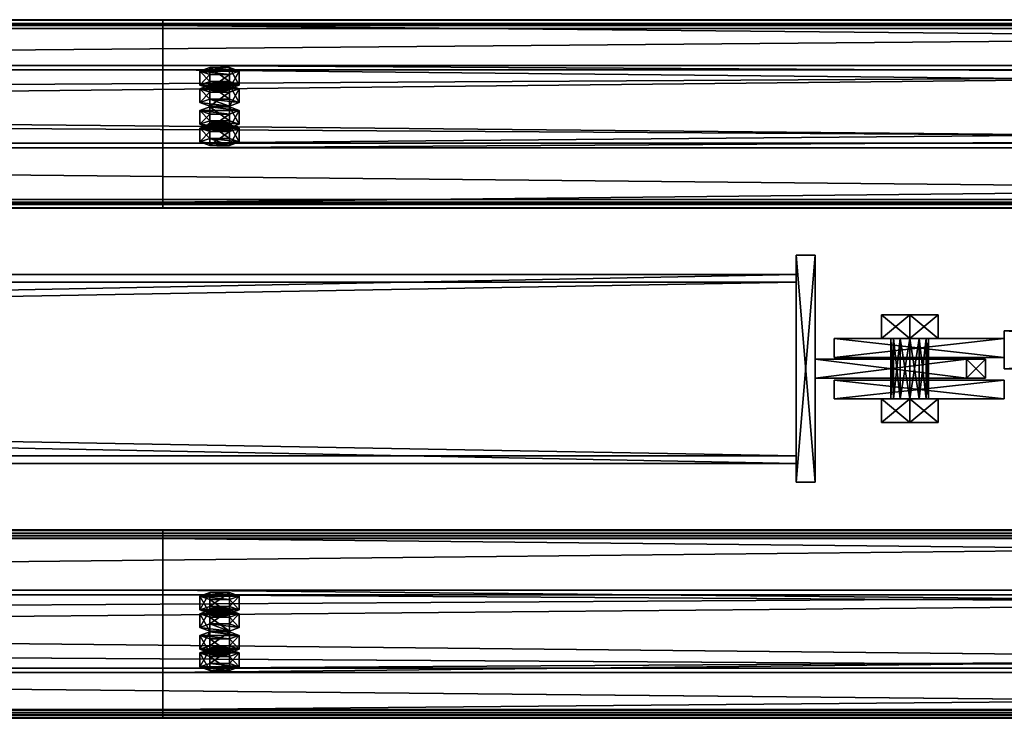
# Model space of a CAD drawing. Header units: millimetres. Extents: x -333 to 67333, y -930 to 39730.
# Tile 741 of 1056: x 10424 to 10945, y 19215 to 19585. Entities that reach past the tile are written whole.
import ezdxf

# ---------------------------------------------------------------- set-up
doc = ezdxf.new("R2010")
doc.units = ezdxf.units.MM
for name, color, linetype in [('13', 7, 'Continuous'), ('5', 7, 'Continuous'), ('95', 7, 'Continuous'), ('99', 7, 'Continuous')]:
    doc.layers.add(name, color=color, linetype=linetype)

msp = doc.modelspace()

# ---------------------------------------------------------------- meshes
at = {"layer": '13', "color": 30}
mesh = msp.add_polyface(dxfattribs=at)
corners = [(4899.99, 19488.17, 7537.05), (4899.99, 19560.56, 7521.66), (11699.99, 19560.56, 7521.66), (11699.99, 19488.17, 7537.05), (4899.99, 19519.39, 7327.99), (11699.99, 19519.39, 7327.99), (4899.99, 19580.04, 7315.1), (11699.99, 19580.04, 7315.1), (4899.99, 19582.74, 7327.82), (11699.99, 19582.74, 7327.82), (4899.99, 19584.69, 7327.4), (11699.99, 19584.69, 7327.4), (4899.99, 19581.58, 7312.73), (11699.99, 19581.58, 7312.73), (4899.99, 19517.02, 7326.45), (11699.99, 19517.02, 7326.45), (4899.99, 19558.18, 7520.12), (11699.99, 19558.18, 7520.12), (4899.99, 19489.71, 7534.68), (11699.99, 19489.71, 7534.68), (4899.99, 19487.01, 7521.96), (11699.99, 19487.01, 7521.96), (4899.99, 19485.05, 7522.38), (11699.99, 19485.05, 7522.38)]
mesh.append_faces([[corners[k] for k in face] for face in [(0, 2, 3, 3), (1, 5, 2, 2), (4, 7, 5, 5), (6, 9, 7, 7), (8, 11, 9, 9), (10, 13, 11, 11), (12, 15, 13, 13), (14, 17, 15, 15), (16, 19, 17, 17), (18, 21, 19, 19), (20, 23, 21, 21), (22, 3, 23, 23), (8, 12, 10, 10), (18, 22, 20, 20), (11, 7, 9, 9)]], dxfattribs={"vtx0": -1, "color": 30})
mesh.append_faces([[corners[k] for k in face] for face in [(12, 6, 14, 14), (14, 1, 16, 16), (0, 16, 1, 1), (16, 0, 18, 18), (22, 18, 0, 0), (3, 19, 23, 23), (19, 2, 17, 17), (15, 5, 13, 13), (5, 17, 2, 2), (13, 7, 11, 11)]], dxfattribs={"vtx0": -1, "vtx1": -1, "color": 30})
mesh.append_faces([[corners[k] for k in face] for face in [(12, 8, 6, 6), (14, 6, 4, 4), (14, 4, 1, 1), (19, 3, 2, 2), (5, 15, 17, 17), (13, 5, 7, 7)]], dxfattribs={"vtx0": -1, "vtx2": -1, "vtx3": -1, "color": 30})
mesh.append_faces([[corners[k] for k in face] for face in [(21, 23, 19, 19)]], dxfattribs={"vtx1": -1, "color": 30})
mesh.append_faces([[corners[k] for k in face] for face in [(0, 1, 2, 2), (1, 4, 5, 5), (4, 6, 7, 7), (6, 8, 9, 9), (8, 10, 11, 11), (10, 12, 13, 13), (12, 14, 15, 15), (14, 16, 17, 17), (16, 18, 19, 19), (18, 20, 21, 21), (20, 22, 23, 23), (22, 0, 3, 3)]], dxfattribs={"vtx2": -1, "vtx3": -1, "color": 30})
mesh = msp.add_polyface(dxfattribs=at)
corners = [(10499.99, 19488.17, 7537.05), (10499.99, 19560.56, 7521.66), (17299.99, 19560.56, 7521.66), (17299.99, 19488.17, 7537.05), (10499.99, 19519.39, 7327.99), (17299.99, 19519.39, 7327.99), (10499.99, 19580.04, 7315.1), (17299.99, 19580.04, 7315.1), (10499.99, 19582.74, 7327.82), (17299.99, 19582.74, 7327.82), (10499.99, 19584.69, 7327.4), (17299.99, 19584.69, 7327.4), (10499.99, 19581.58, 7312.73), (17299.99, 19581.58, 7312.73), (10499.99, 19517.02, 7326.45), (17299.99, 19517.02, 7326.45), (10499.99, 19558.18, 7520.12), (17299.99, 19558.18, 7520.12), (10499.99, 19489.71, 7534.68), (17299.99, 19489.71, 7534.68), (10499.99, 19487.01, 7521.96), (17299.99, 19487.01, 7521.96), (10499.99, 19485.05, 7522.38), (17299.99, 19485.05, 7522.38)]
mesh.append_faces([[corners[k] for k in face] for face in [(0, 2, 3, 3), (1, 5, 2, 2), (4, 7, 5, 5), (6, 9, 7, 7), (8, 11, 9, 9), (10, 13, 11, 11), (12, 15, 13, 13), (14, 17, 15, 15), (16, 19, 17, 17), (18, 21, 19, 19), (20, 23, 21, 21), (22, 3, 23, 23), (8, 12, 10, 10), (18, 22, 20, 20), (11, 7, 9, 9)]], dxfattribs={"vtx0": -1, "color": 30})
mesh.append_faces([[corners[k] for k in face] for face in [(12, 6, 14, 14), (14, 1, 16, 16), (0, 16, 1, 1), (16, 0, 18, 18), (22, 18, 0, 0), (3, 19, 23, 23), (19, 2, 17, 17), (15, 5, 13, 13), (5, 17, 2, 2), (13, 7, 11, 11)]], dxfattribs={"vtx0": -1, "vtx1": -1, "color": 30})
mesh.append_faces([[corners[k] for k in face] for face in [(12, 8, 6, 6), (14, 6, 4, 4), (14, 4, 1, 1), (19, 3, 2, 2), (5, 15, 17, 17), (13, 5, 7, 7)]], dxfattribs={"vtx0": -1, "vtx2": -1, "vtx3": -1, "color": 30})
mesh.append_faces([[corners[k] for k in face] for face in [(21, 23, 19, 19)]], dxfattribs={"vtx1": -1, "color": 30})
mesh.append_faces([[corners[k] for k in face] for face in [(0, 1, 2, 2), (1, 4, 5, 5), (4, 6, 7, 7), (6, 8, 9, 9), (8, 10, 11, 11), (10, 12, 13, 13), (12, 14, 15, 15), (14, 16, 17, 17), (16, 18, 19, 19), (18, 20, 21, 21), (20, 22, 23, 23), (22, 0, 3, 3)]], dxfattribs={"vtx2": -1, "vtx3": -1, "color": 30})
mesh = msp.add_polyface(dxfattribs=at)
corners = [(11700.01, 19311.83, 7537.05), (11700.01, 19239.44, 7521.66), (4900.01, 19239.44, 7521.66), (4900.01, 19311.83, 7537.05), (11700.01, 19280.61, 7327.99), (4900.01, 19280.61, 7327.99), (11700.01, 19219.96, 7315.1), (4900.01, 19219.96, 7315.1), (11700.01, 19217.26, 7327.82), (4900.01, 19217.26, 7327.82), (11700.01, 19215.31, 7327.4), (4900.01, 19215.31, 7327.4), (11700.01, 19218.42, 7312.73), (4900.01, 19218.42, 7312.73), (11700.01, 19282.98, 7326.45), (4900.01, 19282.98, 7326.45), (11700.01, 19241.82, 7520.12), (4900.01, 19241.82, 7520.12), (11700.01, 19310.29, 7534.68), (4900.01, 19310.29, 7534.68), (11700.01, 19312.99, 7521.96), (4900.01, 19312.99, 7521.96), (11700.01, 19314.95, 7522.38), (4900.01, 19314.95, 7522.38)]
mesh.append_faces([[corners[k] for k in face] for face in [(0, 2, 3, 3), (1, 5, 2, 2), (4, 7, 5, 5), (6, 9, 7, 7), (8, 11, 9, 9), (10, 13, 11, 11), (12, 15, 13, 13), (14, 17, 15, 15), (16, 19, 17, 17), (18, 21, 19, 19), (20, 23, 21, 21), (22, 3, 23, 23), (8, 12, 10, 10), (18, 22, 20, 20), (11, 7, 9, 9)]], dxfattribs={"vtx0": -1, "color": 30})
mesh.append_faces([[corners[k] for k in face] for face in [(1, 16, 4, 4), (16, 0, 18, 18), (22, 18, 0, 0), (14, 4, 16, 16), (3, 19, 23, 23), (19, 2, 17, 17), (17, 2, 15, 15), (15, 5, 13, 13), (13, 7, 11, 11)]], dxfattribs={"vtx0": -1, "vtx1": -1, "color": 30})
mesh.append_faces([[corners[k] for k in face] for face in [(12, 8, 6, 6), (16, 1, 0, 0), (6, 14, 12, 12), (14, 6, 4, 4), (19, 3, 2, 2), (15, 2, 5, 5), (13, 5, 7, 7)]], dxfattribs={"vtx0": -1, "vtx2": -1, "vtx3": -1, "color": 30})
mesh.append_faces([[corners[k] for k in face] for face in [(21, 23, 19, 19)]], dxfattribs={"vtx1": -1, "color": 30})
mesh.append_faces([[corners[k] for k in face] for face in [(0, 1, 2, 2), (1, 4, 5, 5), (4, 6, 7, 7), (6, 8, 9, 9), (8, 10, 11, 11), (10, 12, 13, 13), (12, 14, 15, 15), (14, 16, 17, 17), (16, 18, 19, 19), (18, 20, 21, 21), (20, 22, 23, 23), (22, 0, 3, 3)]], dxfattribs={"vtx2": -1, "vtx3": -1, "color": 30})
mesh = msp.add_polyface(dxfattribs=at)
corners = [(17300.01, 19311.83, 7537.05), (17300.01, 19239.44, 7521.66), (10500.01, 19239.44, 7521.66), (10500.01, 19311.83, 7537.05), (17300.01, 19280.61, 7327.99), (10500.01, 19280.61, 7327.99), (17300.01, 19219.96, 7315.1), (10500.01, 19219.96, 7315.1), (17300.01, 19217.26, 7327.82), (10500.01, 19217.26, 7327.82), (17300.01, 19215.31, 7327.4), (10500.01, 19215.31, 7327.4), (17300.01, 19218.42, 7312.73), (10500.01, 19218.42, 7312.73), (17300.01, 19282.98, 7326.45), (10500.01, 19282.98, 7326.45), (17300.01, 19241.82, 7520.12), (10500.01, 19241.82, 7520.12), (17300.01, 19310.29, 7534.68), (10500.01, 19310.29, 7534.68), (17300.01, 19312.99, 7521.96), (10500.01, 19312.99, 7521.96), (17300.01, 19314.95, 7522.38), (10500.01, 19314.95, 7522.38)]
mesh.append_faces([[corners[k] for k in face] for face in [(0, 2, 3, 3), (1, 5, 2, 2), (4, 7, 5, 5), (6, 9, 7, 7), (8, 11, 9, 9), (10, 13, 11, 11), (12, 15, 13, 13), (14, 17, 15, 15), (16, 19, 17, 17), (18, 21, 19, 19), (20, 23, 21, 21), (22, 3, 23, 23), (8, 12, 10, 10), (18, 22, 20, 20), (11, 7, 9, 9)]], dxfattribs={"vtx0": -1, "color": 30})
mesh.append_faces([[corners[k] for k in face] for face in [(1, 16, 4, 4), (16, 0, 18, 18), (22, 18, 0, 0), (14, 4, 16, 16), (3, 19, 23, 23), (19, 2, 17, 17), (17, 2, 15, 15), (15, 5, 13, 13), (13, 7, 11, 11)]], dxfattribs={"vtx0": -1, "vtx1": -1, "color": 30})
mesh.append_faces([[corners[k] for k in face] for face in [(12, 8, 6, 6), (16, 1, 0, 0), (6, 14, 12, 12), (14, 6, 4, 4), (19, 3, 2, 2), (15, 2, 5, 5), (13, 5, 7, 7)]], dxfattribs={"vtx0": -1, "vtx2": -1, "vtx3": -1, "color": 30})
mesh.append_faces([[corners[k] for k in face] for face in [(21, 23, 19, 19)]], dxfattribs={"vtx1": -1, "color": 30})
mesh.append_faces([[corners[k] for k in face] for face in [(0, 1, 2, 2), (1, 4, 5, 5), (4, 6, 7, 7), (6, 8, 9, 9), (8, 10, 11, 11), (10, 12, 13, 13), (12, 14, 15, 15), (14, 16, 17, 17), (16, 18, 19, 19), (18, 20, 21, 21), (20, 22, 23, 23), (22, 0, 3, 3)]], dxfattribs={"vtx2": -1, "vtx3": -1, "color": 30})
at = {"layer": '5', "color": 131}
mesh = msp.add_polyface(dxfattribs=at)
corners = [(10835, 19446, 7223.56), (10835, 19354, 7223.56), (5765, 19354, 7223.56), (5765, 19446, 7223.56), (10835, 19354, 7315.56), (5765, 19354, 7315.56), (10835, 19446, 7315.56), (5765, 19446, 7315.56), (10835, 19450, 7219.56), (10835, 19450, 7319.56), (5765, 19450, 7319.56), (5765, 19450, 7219.56), (10835, 19350, 7319.56), (5765, 19350, 7319.56), (10835, 19350, 7219.56), (5765, 19350, 7219.56)]
mesh.append_faces([[corners[k] for k in face] for face in [(0, 2, 3, 3), (1, 5, 2, 2), (4, 7, 5, 5), (6, 3, 7, 7), (8, 10, 11, 11), (9, 13, 10, 10), (12, 15, 13, 13), (14, 11, 15, 15)]], dxfattribs={"vtx0": -1, "color": 131})
mesh.append_faces([[corners[k] for k in face] for face in [(9, 6, 12, 12), (6, 8, 0, 0), (0, 8, 1, 1), (12, 4, 14, 14), (4, 12, 6, 6), (14, 1, 8, 8), (11, 3, 15, 15), (3, 10, 7, 7), (7, 10, 5, 5), (15, 2, 13, 13), (2, 15, 3, 3), (13, 5, 10, 10)]], dxfattribs={"vtx0": -1, "vtx1": -1, "color": 131})
mesh.append_faces([[corners[k] for k in face] for face in [(6, 9, 8, 8), (14, 4, 1, 1), (3, 11, 10, 10), (13, 2, 5, 5)]], dxfattribs={"vtx0": -1, "vtx2": -1, "vtx3": -1, "color": 131})
mesh.append_faces([[corners[k] for k in face] for face in [(0, 1, 2, 2), (1, 4, 5, 5), (4, 6, 7, 7), (6, 0, 3, 3), (8, 9, 10, 10), (9, 12, 13, 13), (12, 14, 15, 15), (14, 8, 11, 11)]], dxfattribs={"vtx2": -1, "vtx3": -1, "color": 131})
at = {"layer": '95', "color": 20}
mesh = msp.add_polyface(dxfattribs=at)
corners = [(10535.99, 19550.16, 7472.76), (10535.19, 19549.54, 7469.82), (10535.19, 19547.58, 7470.24), (10535.99, 19548.2, 7473.17), (10532.99, 19549.08, 7467.67), (10532.99, 19547.12, 7468.09), (10529.99, 19548.91, 7466.89), (10529.99, 19546.96, 7467.3), (10526.99, 19549.08, 7467.67), (10526.99, 19547.12, 7468.09), (10524.79, 19549.54, 7469.82), (10524.79, 19547.58, 7470.24), (10523.99, 19550.16, 7472.76), (10523.99, 19548.2, 7473.17), (10524.79, 19550.78, 7475.69), (10524.79, 19548.83, 7476.11), (10526.99, 19551.24, 7477.84), (10526.99, 19549.28, 7478.26), (10529.99, 19551.41, 7478.63), (10529.99, 19549.45, 7479.04), (10532.99, 19551.24, 7477.84), (10532.99, 19549.28, 7478.26), (10535.19, 19550.78, 7475.69), (10535.19, 19548.83, 7476.11), (10540.38, 19548.2, 7473.17), (10535.19, 19546.33, 7464.37), (10535.19, 19539, 7465.93), (10540.38, 19540.87, 7474.73), (10524.79, 19546.33, 7464.37), (10524.79, 19539, 7465.93), (10519.6, 19548.2, 7473.17), (10519.6, 19540.87, 7474.73), (10524.79, 19550.08, 7481.98), (10524.79, 19542.74, 7483.54), (10535.19, 19550.08, 7481.98), (10535.19, 19542.74, 7483.54), (10540.38, 19557.5, 7471.2), (10535.19, 19555.63, 7462.39), (10535.19, 19548.29, 7463.95), (10540.38, 19550.16, 7472.76), (10524.79, 19555.63, 7462.39), (10524.79, 19548.29, 7463.95), (10519.6, 19557.5, 7471.2), (10519.6, 19550.16, 7472.76), (10524.79, 19559.37, 7480), (10524.79, 19552.03, 7481.56), (10535.19, 19559.37, 7480), (10535.19, 19552.03, 7481.56), (10535.99, 19529.37, 7374.94), (10535.19, 19528.75, 7372.01), (10535.19, 19526.79, 7372.42), (10535.99, 19527.41, 7375.36), (10532.99, 19528.29, 7369.86), (10532.99, 19526.33, 7370.28), (10529.99, 19528.12, 7369.07), (10529.99, 19526.17, 7369.49), (10526.99, 19528.29, 7369.86), (10526.99, 19526.33, 7370.28), (10524.79, 19528.75, 7372.01), (10524.79, 19526.79, 7372.42), (10523.99, 19529.37, 7374.94), (10523.99, 19527.41, 7375.36), (10524.79, 19529.99, 7377.88), (10524.79, 19528.04, 7378.29), (10526.99, 19530.45, 7380.03), (10526.99, 19528.49, 7380.44), (10529.99, 19530.62, 7380.81), (10529.99, 19528.66, 7381.23), (10532.99, 19530.45, 7380.03), (10532.99, 19528.49, 7380.44), (10535.19, 19529.99, 7377.88), (10535.19, 19528.04, 7378.29), (10540.38, 19527.41, 7375.36), (10535.19, 19525.54, 7366.55), (10535.19, 19518.21, 7368.11), (10540.38, 19520.08, 7376.92), (10524.79, 19525.54, 7366.55), (10524.79, 19518.21, 7368.11), (10519.6, 19527.41, 7375.36), (10519.6, 19520.08, 7376.92), (10524.79, 19529.28, 7384.16), (10524.79, 19521.95, 7385.72), (10535.19, 19529.28, 7384.16), (10535.19, 19521.95, 7385.72), (10540.38, 19536.71, 7373.38), (10535.19, 19534.83, 7364.58), (10535.19, 19527.5, 7366.14), (10540.38, 19529.37, 7374.94), (10524.79, 19534.83, 7364.58), (10524.79, 19527.5, 7366.14), (10519.6, 19536.71, 7373.38), (10519.6, 19529.37, 7374.94), (10524.79, 19538.58, 7382.19), (10524.79, 19531.24, 7383.75), (10535.19, 19538.58, 7382.19), (10535.19, 19531.24, 7383.75)]
mesh.append_faces([[corners[k] for k in face] for face in [(0, 2, 3, 3), (1, 5, 2, 2), (4, 7, 5, 5), (6, 9, 7, 7), (8, 11, 9, 9), (10, 13, 11, 11), (12, 15, 13, 13), (14, 17, 15, 15), (16, 19, 17, 17), (18, 21, 19, 19), (20, 23, 21, 21), (22, 3, 23, 23), (6, 10, 8, 8), (16, 20, 18, 18), (23, 19, 21, 21), (11, 7, 9, 9), (24, 26, 27, 27), (25, 29, 26, 26), (28, 31, 29, 29), (30, 33, 31, 31), (32, 35, 33, 33), (34, 27, 35, 35), (25, 30, 28, 28), (32, 24, 34, 34), (27, 33, 35, 35), (31, 26, 29, 29), (36, 38, 39, 39), (37, 41, 38, 38), (40, 43, 41, 41), (42, 45, 43, 43), (44, 47, 45, 45), (46, 39, 47, 47), (37, 42, 40, 40), (44, 36, 46, 46), (39, 45, 47, 47), (43, 38, 41, 41), (48, 50, 51, 51), (49, 53, 50, 50), (52, 55, 53, 53), (54, 57, 55, 55), (56, 59, 57, 57), (58, 61, 59, 59), (60, 63, 61, 61), (62, 65, 63, 63), (64, 67, 65, 65), (66, 69, 67, 67), (68, 71, 69, 69), (70, 51, 71, 71), (52, 56, 54, 54), (66, 70, 68, 68), (71, 67, 69, 69), (59, 55, 57, 57), (72, 74, 75, 75), (73, 77, 74, 74), (76, 79, 77, 77), (78, 81, 79, 79), (80, 83, 81, 81), (82, 75, 83, 83), (73, 78, 76, 76), (80, 72, 82, 82), (75, 81, 83, 83), (79, 74, 77, 77), (84, 86, 87, 87), (85, 89, 86, 86), (88, 91, 89, 89), (90, 93, 91, 91), (92, 95, 93, 93), (94, 87, 95, 95), (85, 90, 88, 88), (92, 84, 94, 94), (87, 93, 95, 95), (91, 86, 89, 89)]], dxfattribs={"vtx0": -1, "color": 20})
mesh.append_faces([[corners[k] for k in face] for face in [(10, 4, 12, 12), (12, 0, 14, 14), (14, 0, 16, 16), (19, 23, 17, 17), (17, 3, 15, 15), (15, 2, 13, 13), (13, 5, 11, 11), (30, 24, 32, 32), (33, 26, 31, 31), (42, 36, 44, 44), (45, 39, 43, 43), (56, 52, 58, 58), (58, 52, 60, 60), (60, 49, 62, 62), (62, 70, 64, 64), (64, 70, 66, 66), (67, 71, 65, 65), (65, 51, 63, 63), (63, 50, 61, 61), (61, 53, 59, 59), (78, 72, 80, 80), (81, 74, 79, 79), (90, 84, 92, 92), (93, 86, 91, 91)]], dxfattribs={"vtx0": -1, "vtx1": -1, "color": 20})
mesh.append_faces([[corners[k] for k in face] for face in [(10, 6, 4, 4), (12, 4, 1, 1), (12, 1, 0, 0), (16, 0, 22, 22), (16, 22, 20, 20), (17, 23, 3, 3), (15, 3, 2, 2), (13, 2, 5, 5), (11, 5, 7, 7), (30, 25, 24, 24), (33, 27, 26, 26), (42, 37, 36, 36), (43, 39, 38, 38), (60, 52, 49, 49), (62, 49, 48, 48), (62, 48, 70, 70), (65, 71, 51, 51), (63, 51, 50, 50), (61, 50, 53, 53), (59, 53, 55, 55), (78, 73, 72, 72), (81, 75, 74, 74), (90, 85, 84, 84), (93, 87, 86, 86)]], dxfattribs={"vtx0": -1, "vtx2": -1, "vtx3": -1, "color": 20})
mesh.append_faces([[corners[k] for k in face] for face in [(0, 1, 2, 2), (1, 4, 5, 5), (4, 6, 7, 7), (6, 8, 9, 9), (8, 10, 11, 11), (10, 12, 13, 13), (12, 14, 15, 15), (14, 16, 17, 17), (16, 18, 19, 19), (18, 20, 21, 21), (20, 22, 23, 23), (22, 0, 3, 3), (24, 25, 26, 26), (25, 28, 29, 29), (28, 30, 31, 31), (30, 32, 33, 33), (32, 34, 35, 35), (34, 24, 27, 27), (36, 37, 38, 38), (37, 40, 41, 41), (40, 42, 43, 43), (42, 44, 45, 45), (44, 46, 47, 47), (46, 36, 39, 39), (48, 49, 50, 50), (49, 52, 53, 53), (52, 54, 55, 55), (54, 56, 57, 57), (56, 58, 59, 59), (58, 60, 61, 61), (60, 62, 63, 63), (62, 64, 65, 65), (64, 66, 67, 67), (66, 68, 69, 69), (68, 70, 71, 71), (70, 48, 51, 51), (72, 73, 74, 74), (73, 76, 77, 77), (76, 78, 79, 79), (78, 80, 81, 81), (80, 82, 83, 83), (82, 72, 75, 75), (84, 85, 86, 86), (85, 88, 89, 89), (88, 90, 91, 91), (90, 92, 93, 93), (92, 94, 95, 95), (94, 84, 87, 87)]], dxfattribs={"vtx2": -1, "vtx3": -1, "color": 20})
at = {"layer": '95', "color": 7}
mesh = msp.add_polyface(dxfattribs=at)
corners = [(10895, 19384.14, 7304.56), (10890, 19384.14, 7303.22), (10890, 19416.11, 7303.22), (10895, 19416.11, 7304.56), (10886.34, 19384.14, 7299.56), (10886.34, 19416.11, 7299.56), (10885, 19384.14, 7294.56), (10885, 19416.11, 7294.56), (10886.34, 19384.14, 7289.56), (10886.34, 19416.11, 7289.56), (10890, 19384.14, 7285.9), (10890, 19416.11, 7285.9), (10895, 19384.14, 7284.56), (10895, 19416.11, 7284.56), (10900, 19384.14, 7285.9), (10900, 19416.11, 7285.9), (10903.66, 19384.14, 7289.56), (10903.66, 19416.11, 7289.56), (10905, 19384.14, 7294.56), (10905, 19416.11, 7294.56), (10903.66, 19384.14, 7299.56), (10903.66, 19416.11, 7299.56), (10900, 19384.14, 7303.22), (10900, 19416.11, 7303.22), (10895, 19416.11, 7311.88), (10880, 19416.11, 7303.22), (10880, 19428.61, 7303.22), (10895, 19428.61, 7311.88), (10880, 19416.11, 7285.9), (10880, 19428.61, 7285.9), (10895, 19416.11, 7277.24), (10895, 19428.61, 7277.24), (10910, 19416.11, 7285.9), (10910, 19428.61, 7285.9), (10910, 19416.11, 7303.22), (10910, 19428.61, 7303.22), (10895, 19371.64, 7311.88), (10880, 19371.64, 7303.22), (10880, 19384.14, 7303.22), (10895, 19384.14, 7311.88), (10880, 19371.64, 7285.9), (10880, 19384.14, 7285.9), (10895, 19371.64, 7277.24), (10895, 19384.14, 7277.24), (10910, 19371.64, 7285.9), (10910, 19384.14, 7285.9), (10910, 19371.64, 7303.22), (10910, 19384.14, 7303.22), (10895, 19384.14, 7254.56), (10890, 19384.14, 7253.22), (10890, 19416.11, 7253.22), (10895, 19416.11, 7254.56), (10886.34, 19384.14, 7249.56), (10886.34, 19416.11, 7249.56), (10885, 19384.14, 7244.56), (10885, 19416.11, 7244.56), (10886.34, 19384.14, 7239.56), (10886.34, 19416.11, 7239.56), (10890, 19384.14, 7235.9), (10890, 19416.11, 7235.9), (10895, 19384.14, 7234.56), (10895, 19416.11, 7234.56), (10900, 19384.14, 7235.9), (10900, 19416.11, 7235.9), (10903.66, 19384.14, 7239.56), (10903.66, 19416.11, 7239.56), (10905, 19384.14, 7244.56), (10905, 19416.11, 7244.56), (10903.66, 19384.14, 7249.56), (10903.66, 19416.11, 7249.56), (10900, 19384.14, 7253.22), (10900, 19416.11, 7253.22), (10895, 19416.11, 7261.88), (10880, 19416.11, 7253.22), (10880, 19428.61, 7253.22), (10895, 19428.61, 7261.88), (10880, 19416.11, 7235.9), (10880, 19428.61, 7235.9), (10895, 19416.11, 7227.24), (10895, 19428.61, 7227.24), (10910, 19416.11, 7235.9), (10910, 19428.61, 7235.9), (10910, 19416.11, 7253.22), (10910, 19428.61, 7253.22), (10895, 19371.64, 7261.88), (10880, 19371.64, 7253.22), (10880, 19384.14, 7253.22), (10895, 19384.14, 7261.88), (10880, 19371.64, 7235.9), (10880, 19384.14, 7235.9), (10895, 19371.64, 7227.24), (10895, 19384.14, 7227.24), (10910, 19371.64, 7235.9), (10910, 19384.14, 7235.9), (10910, 19371.64, 7253.22), (10910, 19384.14, 7253.22)]
mesh.append_faces([[corners[k] for k in face] for face in [(0, 2, 3, 3), (1, 5, 2, 2), (4, 7, 5, 5), (6, 9, 7, 7), (8, 11, 9, 9), (10, 13, 11, 11), (12, 15, 13, 13), (14, 17, 15, 15), (16, 19, 17, 17), (18, 21, 19, 19), (20, 23, 21, 21), (22, 3, 23, 23), (4, 8, 6, 6), (16, 20, 18, 18), (23, 19, 21, 21), (9, 5, 7, 7), (24, 26, 27, 27), (25, 29, 26, 26), (28, 31, 29, 29), (30, 33, 31, 31), (32, 35, 33, 33), (34, 27, 35, 35), (25, 30, 28, 28), (32, 24, 34, 34), (27, 33, 35, 35), (31, 26, 29, 29), (36, 38, 39, 39), (37, 41, 38, 38), (40, 43, 41, 41), (42, 45, 43, 43), (44, 47, 45, 45), (46, 39, 47, 47), (37, 42, 40, 40), (44, 36, 46, 46), (39, 45, 47, 47), (43, 38, 41, 41), (48, 50, 51, 51), (49, 53, 50, 50), (52, 55, 53, 53), (54, 57, 55, 55), (56, 59, 57, 57), (58, 61, 59, 59), (60, 63, 61, 61), (62, 65, 63, 63), (64, 67, 65, 65), (66, 69, 67, 67), (68, 71, 69, 69), (70, 51, 71, 71), (52, 56, 54, 54), (64, 68, 66, 66), (71, 67, 69, 69), (59, 55, 57, 57), (72, 74, 75, 75), (73, 77, 74, 74), (76, 79, 77, 77), (78, 81, 79, 79), (80, 83, 81, 81), (82, 75, 83, 83), (73, 78, 76, 76), (80, 72, 82, 82), (75, 81, 83, 83), (79, 74, 77, 77), (84, 86, 87, 87), (85, 89, 86, 86), (88, 91, 89, 89), (90, 93, 91, 91), (92, 95, 93, 93), (94, 87, 95, 95), (85, 90, 88, 88), (92, 84, 94, 94), (87, 93, 95, 95), (91, 86, 89, 89)]], dxfattribs={"vtx0": -1, "color": 7})
mesh.append_faces([[corners[k] for k in face] for face in [(8, 4, 10, 10), (10, 1, 12, 12), (12, 0, 14, 14), (14, 22, 16, 16), (19, 23, 17, 17), (17, 3, 15, 15), (15, 3, 13, 13), (13, 5, 11, 11), (11, 5, 9, 9), (30, 24, 32, 32), (33, 26, 31, 31), (42, 36, 44, 44), (45, 38, 43, 43), (56, 52, 58, 58), (58, 49, 60, 60), (60, 48, 62, 62), (62, 70, 64, 64), (67, 71, 65, 65), (65, 71, 63, 63), (63, 50, 61, 61), (61, 53, 59, 59), (78, 73, 80, 80), (81, 74, 79, 79), (90, 85, 92, 92), (93, 86, 91, 91)]], dxfattribs={"vtx0": -1, "vtx1": -1, "color": 7})
mesh.append_faces([[corners[k] for k in face] for face in [(10, 4, 1, 1), (12, 1, 0, 0), (14, 0, 22, 22), (16, 22, 20, 20), (17, 23, 3, 3), (13, 3, 2, 2), (13, 2, 5, 5), (30, 25, 24, 24), (33, 27, 26, 26), (42, 37, 36, 36), (45, 39, 38, 38), (58, 52, 49, 49), (60, 49, 48, 48), (62, 48, 70, 70), (64, 70, 68, 68), (63, 71, 51, 51), (63, 51, 50, 50), (61, 50, 53, 53), (59, 53, 55, 55), (80, 73, 72, 72), (81, 75, 74, 74), (92, 85, 84, 84), (93, 87, 86, 86)]], dxfattribs={"vtx0": -1, "vtx2": -1, "vtx3": -1, "color": 7})
mesh.append_faces([[corners[k] for k in face] for face in [(0, 1, 2, 2), (1, 4, 5, 5), (4, 6, 7, 7), (6, 8, 9, 9), (8, 10, 11, 11), (10, 12, 13, 13), (12, 14, 15, 15), (14, 16, 17, 17), (16, 18, 19, 19), (18, 20, 21, 21), (20, 22, 23, 23), (22, 0, 3, 3), (24, 25, 26, 26), (25, 28, 29, 29), (28, 30, 31, 31), (30, 32, 33, 33), (32, 34, 35, 35), (34, 24, 27, 27), (36, 37, 38, 38), (37, 40, 41, 41), (40, 42, 43, 43), (42, 44, 45, 45), (44, 46, 47, 47), (46, 36, 39, 39), (48, 49, 50, 50), (49, 52, 53, 53), (52, 54, 55, 55), (54, 56, 57, 57), (56, 58, 59, 59), (58, 60, 61, 61), (60, 62, 63, 63), (62, 64, 65, 65), (64, 66, 67, 67), (66, 68, 69, 69), (68, 70, 71, 71), (70, 48, 51, 51), (72, 73, 74, 74), (73, 76, 77, 77), (76, 78, 79, 79), (78, 80, 81, 81), (80, 82, 83, 83), (82, 72, 75, 75), (84, 85, 86, 86), (85, 88, 89, 89), (88, 90, 91, 91), (90, 92, 93, 93), (92, 94, 95, 95), (94, 84, 87, 87)]], dxfattribs={"vtx2": -1, "vtx3": -1, "color": 7})
at = {"layer": '95', "color": 20}
mesh = msp.add_polyface(dxfattribs=at)
corners = [(10524.01, 19249.84, 7472.76), (10524.81, 19250.46, 7469.82), (10524.81, 19252.42, 7470.24), (10524.01, 19251.8, 7473.17), (10527.01, 19250.92, 7467.67), (10527.01, 19252.88, 7468.09), (10530.01, 19251.09, 7466.89), (10530.01, 19253.04, 7467.3), (10533.01, 19250.92, 7467.67), (10533.01, 19252.88, 7468.09), (10535.21, 19250.46, 7469.82), (10535.21, 19252.42, 7470.24), (10536.01, 19249.84, 7472.76), (10536.01, 19251.8, 7473.17), (10535.21, 19249.22, 7475.69), (10535.21, 19251.17, 7476.11), (10533.01, 19248.76, 7477.84), (10533.01, 19250.72, 7478.26), (10530.01, 19248.59, 7478.63), (10530.01, 19250.55, 7479.04), (10527.01, 19248.76, 7477.84), (10527.01, 19250.72, 7478.26), (10524.81, 19249.22, 7475.69), (10524.81, 19251.17, 7476.11), (10519.62, 19251.8, 7473.17), (10524.81, 19253.67, 7464.37), (10524.81, 19261, 7465.93), (10519.62, 19259.13, 7474.73), (10535.21, 19253.67, 7464.37), (10535.21, 19261, 7465.93), (10540.4, 19251.8, 7473.17), (10540.4, 19259.13, 7474.73), (10535.21, 19249.92, 7481.98), (10535.21, 19257.26, 7483.54), (10524.81, 19249.92, 7481.98), (10524.81, 19257.26, 7483.54), (10519.62, 19242.5, 7471.2), (10524.81, 19244.37, 7462.39), (10524.81, 19251.71, 7463.95), (10519.62, 19249.84, 7472.76), (10535.21, 19244.37, 7462.39), (10535.21, 19251.71, 7463.95), (10540.4, 19242.5, 7471.2), (10540.4, 19249.84, 7472.76), (10535.21, 19240.63, 7480), (10535.21, 19247.97, 7481.56), (10524.81, 19240.63, 7480), (10524.81, 19247.97, 7481.56), (10524.01, 19270.63, 7374.94), (10524.81, 19271.25, 7372.01), (10524.81, 19273.21, 7372.42), (10524.01, 19272.59, 7375.36), (10527.01, 19271.71, 7369.86), (10527.01, 19273.67, 7370.28), (10530.01, 19271.88, 7369.07), (10530.01, 19273.83, 7369.49), (10533.01, 19271.71, 7369.86), (10533.01, 19273.67, 7370.28), (10535.21, 19271.25, 7372.01), (10535.21, 19273.21, 7372.42), (10536.01, 19270.63, 7374.94), (10536.01, 19272.59, 7375.36), (10535.21, 19270.01, 7377.88), (10535.21, 19271.96, 7378.29), (10533.01, 19269.55, 7380.03), (10533.01, 19271.51, 7380.44), (10530.01, 19269.38, 7380.81), (10530.01, 19271.34, 7381.23), (10527.01, 19269.55, 7380.03), (10527.01, 19271.51, 7380.44), (10524.81, 19270.01, 7377.88), (10524.81, 19271.96, 7378.29), (10519.62, 19272.59, 7375.36), (10524.81, 19274.46, 7366.55), (10524.81, 19281.79, 7368.11), (10519.62, 19279.92, 7376.92), (10535.21, 19274.46, 7366.55), (10535.21, 19281.79, 7368.11), (10540.4, 19272.59, 7375.36), (10540.4, 19279.92, 7376.92), (10535.21, 19270.72, 7384.16), (10535.21, 19278.05, 7385.72), (10524.81, 19270.72, 7384.16), (10524.81, 19278.05, 7385.72), (10519.62, 19263.29, 7373.38), (10524.81, 19265.17, 7364.58), (10524.81, 19272.5, 7366.14), (10519.62, 19270.63, 7374.94), (10535.21, 19265.17, 7364.58), (10535.21, 19272.5, 7366.14), (10540.4, 19263.29, 7373.38), (10540.4, 19270.63, 7374.94), (10535.21, 19261.42, 7382.19), (10535.21, 19268.76, 7383.75), (10524.81, 19261.42, 7382.19), (10524.81, 19268.76, 7383.75)]
mesh.append_faces([[corners[k] for k in face] for face in [(0, 2, 3, 3), (1, 5, 2, 2), (4, 7, 5, 5), (6, 9, 7, 7), (8, 11, 9, 9), (10, 13, 11, 11), (12, 15, 13, 13), (14, 17, 15, 15), (16, 19, 17, 17), (18, 21, 19, 19), (20, 23, 21, 21), (22, 3, 23, 23), (4, 8, 6, 6), (18, 22, 20, 20), (23, 19, 21, 21), (11, 7, 9, 9), (24, 26, 27, 27), (25, 29, 26, 26), (28, 31, 29, 29), (30, 33, 31, 31), (32, 35, 33, 33), (34, 27, 35, 35), (25, 30, 28, 28), (32, 24, 34, 34), (27, 33, 35, 35), (31, 26, 29, 29), (36, 38, 39, 39), (37, 41, 38, 38), (40, 43, 41, 41), (42, 45, 43, 43), (44, 47, 45, 45), (46, 39, 47, 47), (37, 42, 40, 40), (44, 36, 46, 46), (39, 45, 47, 47), (43, 38, 41, 41), (48, 50, 51, 51), (49, 53, 50, 50), (52, 55, 53, 53), (54, 57, 55, 55), (56, 59, 57, 57), (58, 61, 59, 59), (60, 63, 61, 61), (62, 65, 63, 63), (64, 67, 65, 65), (66, 69, 67, 67), (68, 71, 69, 69), (70, 51, 71, 71), (52, 56, 54, 54), (66, 70, 68, 68), (71, 67, 69, 69), (59, 55, 57, 57), (72, 74, 75, 75), (73, 77, 74, 74), (76, 79, 77, 77), (78, 81, 79, 79), (80, 83, 81, 81), (82, 75, 83, 83), (73, 78, 76, 76), (80, 72, 82, 82), (75, 81, 83, 83), (79, 74, 77, 77), (84, 86, 87, 87), (85, 89, 86, 86), (88, 91, 89, 89), (90, 93, 91, 91), (92, 95, 93, 93), (94, 87, 95, 95), (85, 90, 88, 88), (92, 84, 94, 94), (87, 93, 95, 95), (91, 86, 89, 89)]], dxfattribs={"vtx0": -1, "color": 20})
mesh.append_faces([[corners[k] for k in face] for face in [(8, 4, 10, 10), (10, 4, 12, 12), (12, 1, 14, 14), (14, 0, 16, 16), (16, 22, 18, 18), (19, 23, 17, 17), (17, 3, 15, 15), (15, 2, 13, 13), (13, 5, 11, 11), (30, 24, 32, 32), (33, 27, 31, 31), (42, 36, 44, 44), (45, 39, 43, 43), (56, 52, 58, 58), (58, 52, 60, 60), (60, 49, 62, 62), (62, 70, 64, 64), (64, 70, 66, 66), (67, 71, 65, 65), (65, 51, 63, 63), (63, 50, 61, 61), (61, 53, 59, 59), (78, 72, 80, 80), (81, 75, 79, 79), (90, 85, 92, 92), (93, 87, 91, 91)]], dxfattribs={"vtx0": -1, "vtx1": -1, "color": 20})
mesh.append_faces([[corners[k] for k in face] for face in [(12, 4, 1, 1), (14, 1, 0, 0), (16, 0, 22, 22), (17, 23, 3, 3), (15, 3, 2, 2), (13, 2, 5, 5), (11, 5, 7, 7), (30, 25, 24, 24), (31, 27, 26, 26), (42, 37, 36, 36), (43, 39, 38, 38), (60, 52, 49, 49), (62, 49, 48, 48), (62, 48, 70, 70), (65, 71, 51, 51), (63, 51, 50, 50), (61, 50, 53, 53), (59, 53, 55, 55), (78, 73, 72, 72), (79, 75, 74, 74), (92, 85, 84, 84), (91, 87, 86, 86)]], dxfattribs={"vtx0": -1, "vtx2": -1, "vtx3": -1, "color": 20})
mesh.append_faces([[corners[k] for k in face] for face in [(0, 1, 2, 2), (1, 4, 5, 5), (4, 6, 7, 7), (6, 8, 9, 9), (8, 10, 11, 11), (10, 12, 13, 13), (12, 14, 15, 15), (14, 16, 17, 17), (16, 18, 19, 19), (18, 20, 21, 21), (20, 22, 23, 23), (22, 0, 3, 3), (24, 25, 26, 26), (25, 28, 29, 29), (28, 30, 31, 31), (30, 32, 33, 33), (32, 34, 35, 35), (34, 24, 27, 27), (36, 37, 38, 38), (37, 40, 41, 41), (40, 42, 43, 43), (42, 44, 45, 45), (44, 46, 47, 47), (46, 36, 39, 39), (48, 49, 50, 50), (49, 52, 53, 53), (52, 54, 55, 55), (54, 56, 57, 57), (56, 58, 59, 59), (58, 60, 61, 61), (60, 62, 63, 63), (62, 64, 65, 65), (64, 66, 67, 67), (66, 68, 69, 69), (68, 70, 71, 71), (70, 48, 51, 51), (72, 73, 74, 74), (73, 76, 77, 77), (76, 78, 79, 79), (78, 80, 81, 81), (80, 82, 83, 83), (82, 72, 75, 75), (84, 85, 86, 86), (85, 88, 89, 89), (88, 90, 91, 91), (90, 92, 93, 93), (92, 94, 95, 95), (94, 84, 87, 87)]], dxfattribs={"vtx2": -1, "vtx3": -1, "color": 20})
at = {"layer": '99', "color": 7}
mesh = msp.add_polyface(dxfattribs=at)
corners = [(10845, 19460.14, 7329.56), (10845, 19460.14, 7209.56), (10845, 19340.14, 7209.56), (10845, 19340.14, 7329.56), (10835, 19460.14, 7209.56), (10835, 19340.14, 7209.56), (10835, 19460.14, 7329.56), (10835, 19340.14, 7329.56)]
mesh.append_faces([[corners[k] for k in face] for face in [(0, 2, 3, 3), (1, 5, 2, 2), (4, 7, 5, 5), (6, 3, 7, 7), (1, 6, 4, 4), (3, 5, 7, 7)]], dxfattribs={"vtx0": -1, "color": 7})
mesh.append_faces([[corners[k] for k in face] for face in [(0, 1, 2, 2), (1, 4, 5, 5), (4, 6, 7, 7), (6, 0, 3, 3), (1, 0, 6, 6), (3, 2, 5, 5)]], dxfattribs={"vtx2": -1, "vtx3": -1, "color": 7})
mesh = msp.add_polyface(dxfattribs=at)
corners = [(10945, 19406.11, 7329.56), (10855, 19406.11, 7329.56), (10855, 19416.11, 7329.56), (10945, 19416.11, 7329.56), (10855, 19406.11, 7209.56), (10855, 19416.11, 7209.56), (10945, 19406.11, 7209.56), (10945, 19416.11, 7209.56)]
mesh.append_faces([[corners[k] for k in face] for face in [(0, 2, 3, 3), (1, 5, 2, 2), (4, 7, 5, 5), (6, 3, 7, 7), (1, 6, 4, 4), (3, 5, 7, 7)]], dxfattribs={"vtx0": -1, "color": 7})
mesh.append_faces([[corners[k] for k in face] for face in [(0, 1, 2, 2), (1, 4, 5, 5), (4, 6, 7, 7), (6, 0, 3, 3), (1, 0, 6, 6), (3, 2, 5, 5)]], dxfattribs={"vtx2": -1, "vtx3": -1, "color": 7})
mesh = msp.add_polyface(dxfattribs=at)
corners = [(10945, 19400.14, 7401.82), (11255, 19400.14, 7401.82), (11255, 19400.14, 7130.93), (10945, 19400.14, 7130.93), (11255, 19420.14, 7401.82), (11255, 19420.14, 7130.93), (10945, 19420.14, 7401.82), (10945, 19420.14, 7130.93)]
mesh.append_faces([[corners[k] for k in face] for face in [(0, 2, 3, 3), (1, 5, 2, 2), (4, 7, 5, 5), (6, 3, 7, 7), (1, 6, 4, 4), (3, 5, 7, 7)]], dxfattribs={"vtx0": -1, "color": 7})
mesh.append_faces([[corners[k] for k in face] for face in [(0, 1, 2, 2), (1, 4, 5, 5), (4, 6, 7, 7), (6, 0, 3, 3), (1, 0, 6, 6), (3, 2, 5, 5)]], dxfattribs={"vtx2": -1, "vtx3": -1, "color": 7})
mesh = msp.add_polyface(dxfattribs=at)
corners = [(10925, 19395.14, 7329.56), (10845, 19395.14, 7329.56), (10845, 19405.14, 7329.56), (10925, 19405.14, 7329.56), (10845, 19395.14, 7209.56), (10845, 19405.14, 7209.56), (10925, 19395.14, 7209.56), (10925, 19405.14, 7209.56), (10935, 19395.14, 7219.56), (10935, 19405.14, 7219.56), (10935, 19395.14, 7319.56), (10935, 19405.14, 7319.56)]
mesh.append_faces([[corners[k] for k in face] for face in [(0, 2, 3, 3), (1, 5, 2, 2), (4, 7, 5, 5), (6, 9, 7, 7), (8, 11, 9, 9), (10, 3, 11, 11), (0, 4, 1, 1), (6, 10, 8, 8), (11, 7, 9, 9), (7, 2, 5, 5)]], dxfattribs={"vtx0": -1, "color": 7})
mesh.append_faces([[corners[k] for k in face] for face in [(4, 0, 6, 6)]], dxfattribs={"vtx0": -1, "vtx1": -1, "color": 7})
mesh.append_faces([[corners[k] for k in face] for face in [(6, 0, 10, 10), (7, 11, 3, 3), (7, 3, 2, 2)]], dxfattribs={"vtx0": -1, "vtx2": -1, "vtx3": -1, "color": 7})
mesh.append_faces([[corners[k] for k in face] for face in [(0, 1, 2, 2), (1, 4, 5, 5), (4, 6, 7, 7), (6, 8, 9, 9), (8, 10, 11, 11), (10, 0, 3, 3)]], dxfattribs={"vtx2": -1, "vtx3": -1, "color": 7})
mesh = msp.add_polyface(dxfattribs=at)
corners = [(10945, 19384.14, 7329.56), (10855, 19384.14, 7329.56), (10855, 19394.14, 7329.56), (10945, 19394.14, 7329.56), (10855, 19384.14, 7209.56), (10855, 19394.14, 7209.56), (10945, 19384.14, 7209.56), (10945, 19394.14, 7209.56)]
mesh.append_faces([[corners[k] for k in face] for face in [(0, 2, 3, 3), (1, 5, 2, 2), (4, 7, 5, 5), (6, 3, 7, 7), (1, 6, 4, 4), (3, 5, 7, 7)]], dxfattribs={"vtx0": -1, "color": 7})
mesh.append_faces([[corners[k] for k in face] for face in [(0, 1, 2, 2), (1, 4, 5, 5), (4, 6, 7, 7), (6, 0, 3, 3), (1, 0, 6, 6), (3, 2, 5, 5)]], dxfattribs={"vtx2": -1, "vtx3": -1, "color": 7})

doc.saveas('drawing.dxf')
